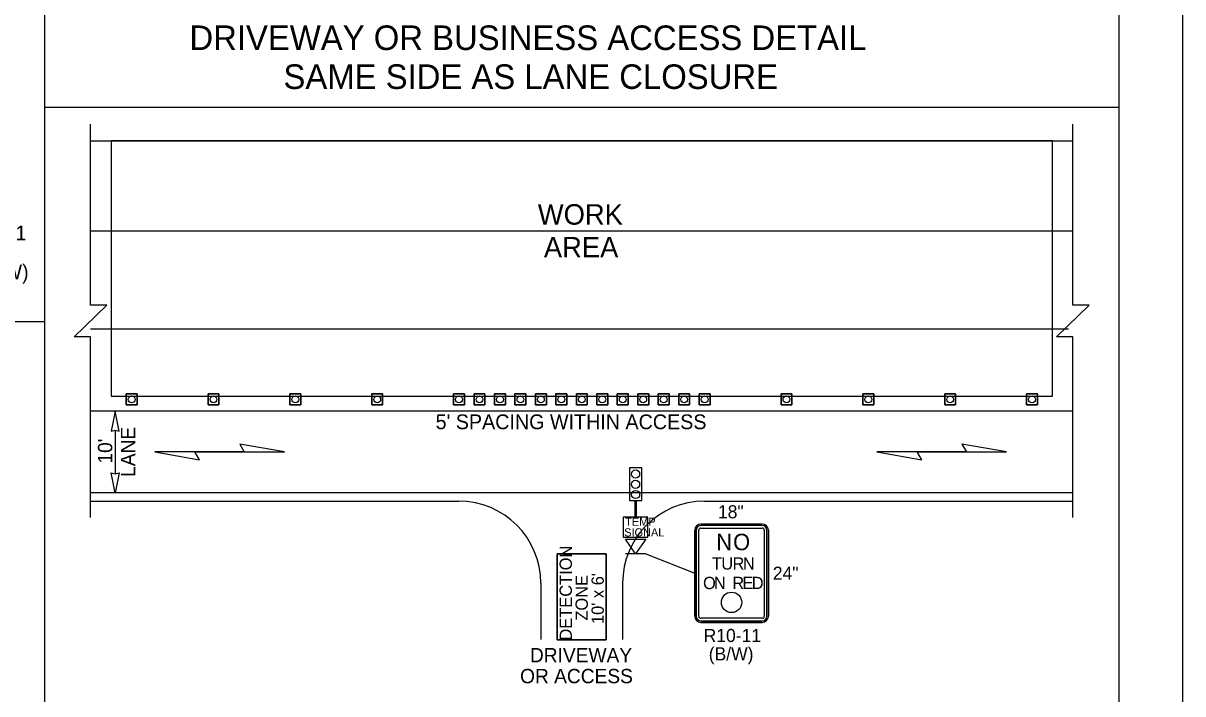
# Model space of a CAD drawing. Extents: x 99977 to 100176, y 99905 to 100011.
# Drawn here: x 100110.4 to 100116.06, y 100004.3 to 100007.58 of the extents above; entities that cross this region are included whole.
import ezdxf

# ---------------------------------------------------------------- set-up
doc = ezdxf.new("R2010")
doc.units = 0
for name, color, linetype in [('Default', 7, 'Continuous'), ('RD_ED_DrivewayEdge', 7, 'Continuous'), ('RD_ED_ShoulderPavedEdge', 7, 'Continuous'), ('RD_MK_LineEdgeWhite', 7, 'Continuous'), ('RD_MK_LineSkipCenter', 7, 'Continuous'), ('SH_DE_DetailHeading2Text', 7, 'Continuous'), ('SH_GI_PlotLimits', 7, 'Continuous'), ('SH_GI_SheetBorder', 7, 'Continuous'), ('TR_SN_ConstructionSigns', 7, 'Continuous'), ('TR_WZ_PortableSignMountBlk-Wht', 7, 'Continuous'), ('TR_WZ_TempSignal', 7, 'Continuous'), ('TR_WZ_TrafficCone', 7, 'Continuous'), ('TR_WZ_WorkAreaLabel', 7, 'Continuous'), ('TR_WZ_WorkZoneDetails', 7, 'Continuous'), ('TR_WZ_WorkZoneTextCurrent', 7, 'Continuous')]:
    doc.layers.add(name, color=color, linetype=linetype)

msp = doc.modelspace()

# ---------------------------------------------------------------- linework, layer by layer
at = {"layer": 'Default'}
msp.add_circle((100113.8574, 100004.7505), 0.05, dxfattribs=at)
at = {"layer": 'RD_ED_DrivewayEdge'}
for p, q in [((100112.925, 100004.845), (100112.925, 100004.5696)), ((100113.325, 100004.845), (100113.325, 100004.5696))]:
    msp.add_line(p, q, dxfattribs=at)
for centre, start, end in [((100112.525, 100004.845), 0, 90), ((100113.725, 100004.845), 90, 180)]:
    msp.add_arc(centre, 0.4, start, end, dxfattribs=at)
at = {"layer": 'RD_ED_ShoulderPavedEdge'}
for p, q in [((100110.725, 100007.005), (100115.525, 100007.005)), ((100110.725, 100005.245), (100112.525, 100005.245)), ((100110.725, 100005.245), (100112.525, 100005.245)), ((100113.725, 100005.245), (100115.525, 100005.245)), ((100113.725, 100005.245), (100115.525, 100005.245))]:
    msp.add_line(p, q, dxfattribs=at)
at = {"layer": 'RD_MK_LineEdgeWhite'}
for p, q in [((100110.725, 100006.565), (100115.525, 100006.565)), ((100115.525, 100005.685), (100110.725, 100005.685)), ((100115.525, 100005.285), (100110.725, 100005.285))]:
    msp.add_line(p, q, dxfattribs=at)
at = {"layer": 'RD_MK_LineSkipCenter'}
msp.add_lwpolyline([(100115.5043, 100006.085), (100110.725, 100006.085)], dxfattribs=at)
at = {"layer": 'SH_GI_PlotLimits'}
msp.add_lwpolyline([(100099.0625, 99999.6875), (100116.0625, 99999.6875), (100116.0625, 100010.6875), (100099.0625, 100010.6875)], close=True, dxfattribs=at)
at = {"layer": 'SH_GI_SheetBorder'}
msp.add_line((100115.75, 100010.375), (100115.75, 100000), dxfattribs=at)
at = {"layer": 'TR_SN_ConstructionSigns'}
for p, q in [((100113.7074, 100005.133), (100114.0074, 100005.133)), ((100114.0074, 100005.133), (100113.7074, 100005.133)), ((100114.0074, 100005.133), (100113.7074, 100005.133)), ((100114.0074, 100005.1255), (100113.7074, 100005.1255)), ((100113.6774, 100004.683), (100113.6774, 100005.103)), ((100113.6774, 100005.103), (100113.6774, 100004.683)), ((100113.6774, 100005.103), (100113.6774, 100004.683)), ((100113.6849, 100005.103), (100113.6849, 100004.683)), ((100113.6974, 100004.683), (100113.6974, 100005.103)), ((100113.7074, 100005.113), (100114.0074, 100005.113)), ((100114.0174, 100005.103), (100114.0174, 100004.683)), ((100114.0299, 100004.683), (100114.0299, 100005.103)), ((100114.0374, 100005.103), (100114.0374, 100004.683)), ((100114.0374, 100004.683), (100114.0374, 100005.103)), ((100114.0374, 100004.683), (100114.0374, 100005.103)), ((100114.0074, 100004.673), (100113.7074, 100004.673)), ((100113.7074, 100004.6605), (100114.0074, 100004.6605)), ((100114.0074, 100004.653), (100113.7074, 100004.653)), ((100113.7074, 100004.653), (100114.0074, 100004.653)), ((100113.7074, 100004.653), (100114.0074, 100004.653))]:
    msp.add_line(p, q, dxfattribs=at)
for centre, radius, start, end in [((100113.7074, 100005.103), 0.03, 90, 180), ((100113.7074, 100005.103), 0.03, 90, 180), ((100113.7074, 100005.103), 0.03, 90, 180), ((100113.7074, 100005.103), 0.0225, 90, 180), ((100114.0074, 100005.103), 0.03, 0, 90), ((100114.0074, 100005.103), 0.03, 0, 90), ((100114.0074, 100005.103), 0.03, 0, 90), ((100114.0074, 100005.103), 0.0225, 0, 90), ((100113.7074, 100005.103), 0.01, 90, 180), ((100114.0074, 100005.103), 0.01, 0, 90), ((100113.7074, 100004.683), 0.03, 180, 270), ((100113.7074, 100004.683), 0.03, 180, 270), ((100113.7074, 100004.683), 0.03, 180, 270), ((100113.7074, 100004.683), 0.0225, 180, 270), ((100113.7074, 100004.683), 0.01, 180, 270), ((100114.0074, 100004.683), 0.03, 270, 0), ((100114.0074, 100004.683), 0.03, 270, 0), ((100114.0074, 100004.683), 0.0225, 270, 0), ((100114.0074, 100004.683), 0.01, 270, 0), ((100114.0074, 100004.683), 0.03, 270, 0)]:
    msp.add_arc(centre, radius, start, end, dxfattribs=at)
at = {"layer": 'TR_WZ_PortableSignMountBlk-Wht'}
msp.add_line((100113.4383, 100004.9878), (100113.3383, 100004.9878), dxfattribs=at)
msp.add_lwpolyline([(100113.3884, 100004.9878), (100113.3383, 100005.0596), (100113.4383, 100005.0596)], close=True, dxfattribs=at)
at = {"layer": 'TR_WZ_TempSignal'}
for p, q in [((100113.4182, 100005.4071), (100113.3583, 100005.4071)), ((100113.3583, 100005.4071), (100113.3583, 100005.2474)), ((100113.4182, 100005.2474), (100113.4182, 100005.4071)), ((100113.3583, 100005.2474), (100113.4182, 100005.2474)), ((100113.4483, 100005.1674), (100113.3283, 100005.1674)), ((100113.3283, 100005.1674), (100113.3283, 100005.1229)), ((100113.3283, 100005.1229), (100113.3283, 100005.1141)), ((100113.4483, 100005.0696), (100113.4483, 100005.1674)), ((100113.3283, 100005.1141), (100113.3283, 100005.0696)), ((100113.3283, 100005.0696), (100113.4483, 100005.0696))]:
    msp.add_line(p, q, dxfattribs=at)
for points in [[(100113.4182, 100005.4071), (100113.3583, 100005.4071), (100113.3583, 100005.2474), (100113.4182, 100005.2474), (100113.4182, 100005.4071)], [(100113.4483, 100005.1674), (100113.3283, 100005.1674), (100113.3283, 100005.0696), (100113.4483, 100005.0696), (100113.4483, 100005.1674)]]:
    msp.add_lwpolyline(points, dxfattribs=at)
msp.add_lwpolyline([(100113.3858, 100005.2474), (100113.3908, 100005.2474), (100113.3908, 100005.1674), (100113.3858, 100005.1674)], close=True, dxfattribs=at)
for centre in [(100113.3883, 100005.3772), (100113.3883, 100005.3772), (100113.3883, 100005.3273), (100113.3883, 100005.3273), (100113.3883, 100005.2773), (100113.3883, 100005.2773)]:
    msp.add_circle(centre, 0.02, dxfattribs=at)
at = {"layer": 'TR_WZ_TrafficCone'}
for points in [[(100110.899, 100005.7683), (100110.9523, 100005.7683), (100110.9523, 100005.715), (100110.899, 100005.715), (100110.899, 100005.7683)], [(100110.899, 100005.715), (100110.9523, 100005.715), (100110.9523, 100005.7683), (100110.899, 100005.7683), (100110.899, 100005.715)], [(100111.299, 100005.7683), (100111.3523, 100005.7683), (100111.3523, 100005.715), (100111.299, 100005.715), (100111.299, 100005.7683)], [(100111.299, 100005.715), (100111.3523, 100005.715), (100111.3523, 100005.7683), (100111.299, 100005.7683), (100111.299, 100005.715)], [(100111.699, 100005.7683), (100111.7523, 100005.7683), (100111.7523, 100005.715), (100111.699, 100005.715), (100111.699, 100005.7683)], [(100111.699, 100005.715), (100111.7523, 100005.715), (100111.7523, 100005.7683), (100111.699, 100005.7683), (100111.699, 100005.715)], [(100112.099, 100005.7683), (100112.1523, 100005.7683), (100112.1523, 100005.715), (100112.099, 100005.715), (100112.099, 100005.7683)], [(100112.099, 100005.715), (100112.1523, 100005.715), (100112.1523, 100005.7683), (100112.099, 100005.7683), (100112.099, 100005.715)], [(100112.499, 100005.7683), (100112.5523, 100005.7683), (100112.5523, 100005.715), (100112.499, 100005.715), (100112.499, 100005.7683)], [(100112.499, 100005.715), (100112.5523, 100005.715), (100112.5523, 100005.7683), (100112.499, 100005.7683), (100112.499, 100005.715)], [(100112.599, 100005.7683), (100112.6523, 100005.7683), (100112.6523, 100005.715), (100112.599, 100005.715), (100112.599, 100005.7683)], [(100112.599, 100005.715), (100112.6523, 100005.715), (100112.6523, 100005.7683), (100112.599, 100005.7683), (100112.599, 100005.715)], [(100112.699, 100005.7683), (100112.7523, 100005.7683), (100112.7523, 100005.715), (100112.699, 100005.715), (100112.699, 100005.7683)], [(100112.699, 100005.715), (100112.7523, 100005.715), (100112.7523, 100005.7683), (100112.699, 100005.7683), (100112.699, 100005.715)], [(100112.799, 100005.7683), (100112.8523, 100005.7683), (100112.8523, 100005.715), (100112.799, 100005.715), (100112.799, 100005.7683)], [(100112.799, 100005.715), (100112.8523, 100005.715), (100112.8523, 100005.7683), (100112.799, 100005.7683), (100112.799, 100005.715)], [(100112.899, 100005.7683), (100112.9523, 100005.7683), (100112.9523, 100005.715), (100112.899, 100005.715), (100112.899, 100005.7683)], [(100112.899, 100005.715), (100112.9523, 100005.715), (100112.9523, 100005.7683), (100112.899, 100005.7683), (100112.899, 100005.715)], [(100112.999, 100005.7683), (100113.0523, 100005.7683), (100113.0523, 100005.715), (100112.999, 100005.715), (100112.999, 100005.7683)], [(100112.999, 100005.715), (100113.0523, 100005.715), (100113.0523, 100005.7683), (100112.999, 100005.7683), (100112.999, 100005.715)], [(100113.099, 100005.7683), (100113.1523, 100005.7683), (100113.1523, 100005.715), (100113.099, 100005.715), (100113.099, 100005.7683)], [(100113.099, 100005.715), (100113.1523, 100005.715), (100113.1523, 100005.7683), (100113.099, 100005.7683), (100113.099, 100005.715)], [(100113.199, 100005.7683), (100113.2523, 100005.7683), (100113.2523, 100005.715), (100113.199, 100005.715), (100113.199, 100005.7683)], [(100113.199, 100005.715), (100113.2523, 100005.715), (100113.2523, 100005.7683), (100113.199, 100005.7683), (100113.199, 100005.715)], [(100113.299, 100005.7683), (100113.3523, 100005.7683), (100113.3523, 100005.715), (100113.299, 100005.715), (100113.299, 100005.7683)], [(100113.299, 100005.715), (100113.3523, 100005.715), (100113.3523, 100005.7683), (100113.299, 100005.7683), (100113.299, 100005.715)], [(100113.399, 100005.7683), (100113.4523, 100005.7683), (100113.4523, 100005.715), (100113.399, 100005.715), (100113.399, 100005.7683)], [(100113.399, 100005.715), (100113.4523, 100005.715), (100113.4523, 100005.7683), (100113.399, 100005.7683), (100113.399, 100005.715)], [(100113.499, 100005.7683), (100113.5523, 100005.7683), (100113.5523, 100005.715), (100113.499, 100005.715), (100113.499, 100005.7683)], [(100113.499, 100005.715), (100113.5523, 100005.715), (100113.5523, 100005.7683), (100113.499, 100005.7683), (100113.499, 100005.715)], [(100113.599, 100005.7683), (100113.6523, 100005.7683), (100113.6523, 100005.715), (100113.599, 100005.715), (100113.599, 100005.7683)], [(100113.599, 100005.715), (100113.6523, 100005.715), (100113.6523, 100005.7683), (100113.599, 100005.7683), (100113.599, 100005.715)], [(100113.699, 100005.7683), (100113.7523, 100005.7683), (100113.7523, 100005.715), (100113.699, 100005.715), (100113.699, 100005.7683)], [(100113.699, 100005.715), (100113.7523, 100005.715), (100113.7523, 100005.7683), (100113.699, 100005.7683), (100113.699, 100005.715)], [(100114.099, 100005.7683), (100114.1523, 100005.7683), (100114.1523, 100005.715), (100114.099, 100005.715), (100114.099, 100005.7683)], [(100114.099, 100005.715), (100114.1523, 100005.715), (100114.1523, 100005.7683), (100114.099, 100005.7683), (100114.099, 100005.715)], [(100114.499, 100005.7683), (100114.5523, 100005.7683), (100114.5523, 100005.715), (100114.499, 100005.715), (100114.499, 100005.7683)], [(100114.499, 100005.715), (100114.5523, 100005.715), (100114.5523, 100005.7683), (100114.499, 100005.7683), (100114.499, 100005.715)], [(100114.899, 100005.7683), (100114.9523, 100005.7683), (100114.9523, 100005.715), (100114.899, 100005.715), (100114.899, 100005.7683)], [(100114.899, 100005.715), (100114.9523, 100005.715), (100114.9523, 100005.7683), (100114.899, 100005.7683), (100114.899, 100005.715)], [(100115.299, 100005.7683), (100115.3523, 100005.7683), (100115.3523, 100005.715), (100115.299, 100005.715), (100115.299, 100005.7683)], [(100115.299, 100005.715), (100115.3523, 100005.715), (100115.3523, 100005.7683), (100115.299, 100005.7683), (100115.299, 100005.715)]]:
    msp.add_lwpolyline(points, dxfattribs=at)
for centre in [(100110.9257, 100005.7417), (100111.3257, 100005.7417), (100111.7257, 100005.7417), (100112.1257, 100005.7417), (100112.5257, 100005.7417), (100112.6257, 100005.7417), (100112.7257, 100005.7417), (100112.8257, 100005.7417), (100112.9257, 100005.7417), (100113.0257, 100005.7417), (100113.1257, 100005.7417), (100113.2257, 100005.7417), (100113.3257, 100005.7417), (100113.4257, 100005.7417), (100113.5257, 100005.7417), (100113.6257, 100005.7417), (100113.7257, 100005.7417), (100114.1257, 100005.7417), (100114.5257, 100005.7417), (100114.9257, 100005.7417), (100115.3257, 100005.7417)]:
    msp.add_circle(centre, 0.0167, dxfattribs=at)
at = {"layer": 'TR_WZ_WorkZoneDetails'}
for p, q in [((100110.5, 100010.275), (100110.5, 100001.2259)), ((100115.75, 100007.1677), (100110.5, 100007.1677)), ((100110.5, 100006.1205), (100105.25, 100006.1205)), ((100110.845, 100005.5913), (100110.845, 100005.3787)), ((100111.4761, 100005.485), (100111.235, 100005.485)), ((100111.235, 100005.485), (100111.4761, 100005.485)), ((100115.0052, 100005.485), (100114.7641, 100005.485)), ((100114.7641, 100005.485), (100115.0052, 100005.485)), ((100113.4383, 100004.9878), (100113.6774, 100004.893))]:
    msp.add_line(p, q, dxfattribs=at)
for points in [[(100110.725, 100005.165), (100110.725, 100006.0476), (100110.645, 100006.0476), (100110.805, 100006.2024), (100110.725, 100006.2024), (100110.725, 100007.085)], [(100115.525, 100005.165), (100115.525, 100006.0476), (100115.445, 100006.0476), (100115.605, 100006.2024), (100115.525, 100006.2024), (100115.525, 100007.085)], [(100113.005, 100004.5678), (100113.005, 100004.9878), (100113.245, 100004.9878), (100113.245, 100004.5678), (100113.005, 100004.5678)], [(100113.245, 100004.5678), (100113.245, 100004.9878), (100113.005, 100004.9878), (100113.005, 100004.5678), (100113.245, 100004.5678)]]:
    msp.add_lwpolyline(points, dxfattribs=at)
for points in [[(100110.825, 100007.005), (100110.825, 100005.7583), (100115.425, 100005.7583), (100115.425, 100007.005)], [(100110.845, 100005.685), (100110.8257, 100005.5867), (100110.845, 100005.5913), (100110.8643, 100005.5867)], [(100111.6727, 100005.485), (100111.4539, 100005.5236), (100111.4761, 100005.485)], [(100115.2017, 100005.485), (100114.9829, 100005.5236), (100115.0052, 100005.485)], [(100111.0385, 100005.485), (100111.2573, 100005.4464), (100111.235, 100005.485)], [(100114.5675, 100005.485), (100114.7864, 100005.4464), (100114.7641, 100005.485)], [(100110.845, 100005.285), (100110.8257, 100005.3833), (100110.845, 100005.3787), (100110.8643, 100005.3833)]]:
    msp.add_lwpolyline(points, close=True, dxfattribs=at)

# ---------------------------------------------------------------- texts
at = {"layer": 'Default'}
for s, height, p in [('N', 0.08, (100113.7826, 100005.0055)), ('O', 0.08, (100113.865, 100005.0055)), ('T', 0.06, (100113.7613, 100004.9105)), ('U', 0.06, (100113.8072, 100004.9105)), ('R', 0.06, (100113.862, 100004.9105)), ('N', 0.06, (100113.9127, 100004.9105)), ('O', 0.06, (100113.718, 100004.8155)), ('N', 0.06, (100113.7714, 100004.8155)), ('R', 0.06, (100113.8613, 100004.8155)), ('E', 0.06, (100113.9105, 100004.8155)), ('D', 0.06, (100113.956, 100004.8155))]:
    msp.add_text(s, height=height, dxfattribs=at).set_placement(p)
at = {"layer": 'SH_DE_DetailHeading2Text'}
for s, p in [('DRIVEWAY OR BUSINESS ACCESS DETAIL', (100111.2082, 100007.4477)), ('SAME SIDE AS LANE CLOSURE', (100111.6677, 100007.2577))]:
    msp.add_text(s, height=0.12, rotation=360, dxfattribs=at).set_placement(p)
at = {"layer": 'TR_SN_ConstructionSigns'}
for s, p in [('18"', (100113.7909, 100005.161)), ('24"', (100114.0589, 100004.861)), ('R10-11', (100113.7209, 100004.557)), ('(B/W)', (100113.7458, 100004.4674))]:
    msp.add_text(s, height=0.064, rotation=360, dxfattribs=at).set_placement(p)
at = {"layer": 'TR_WZ_TempSignal'}
for s, p in [('TEMP', (100113.3377, 100005.1245)), ('SIGNAL', (100113.3327, 100005.0725))]:
    msp.add_text(s, height=0.04, dxfattribs=at).set_placement(p)
at = {"layer": 'TR_WZ_WorkAreaLabel'}
for s, p in [('WORK', (100112.9105, 100006.595)), ('AREA', (100112.9401, 100006.435))]:
    msp.add_text(s, height=0.1, rotation=360, dxfattribs=at).set_placement(p)
at = {"layer": 'TR_WZ_WorkZoneDetails'}
for s, height, rotation, p in [('R2-1', 0.072, 360, (100110.2029, 100006.5185)), ('(B/W)', 0.072, 360, (100110.1764, 100006.3283)), ('DETECTION', 0.06, 90, (100113.077, 100004.564)), ("10' x 6'", 0.06, 90, (100113.233, 100004.6448)), ('ZONE', 0.06, 90, (100113.155, 100004.6615))]:
    msp.add_text(s, height=height, rotation=rotation, dxfattribs=at).set_placement(p)
at = {"layer": 'TR_WZ_WorkZoneTextCurrent'}
for s, height, p in [("5' SPACING WITHIN ACCESS", 0.072, (100112.4111, 100005.5963)), ('DRIVEWAY', 0.07, (100112.8721, 100004.4578)), ('OR ACCESS', 0.07, (100112.8239, 100004.3558))]:
    msp.add_text(s, height=height, dxfattribs=at).set_placement(p)
for s, p in [('LANE', (100110.943, 100005.3635)), ("10'", (100110.831, 100005.4282))]:
    msp.add_text(s, height=0.07, rotation=90, dxfattribs=at).set_placement(p)

doc.saveas('drawing.dxf')
